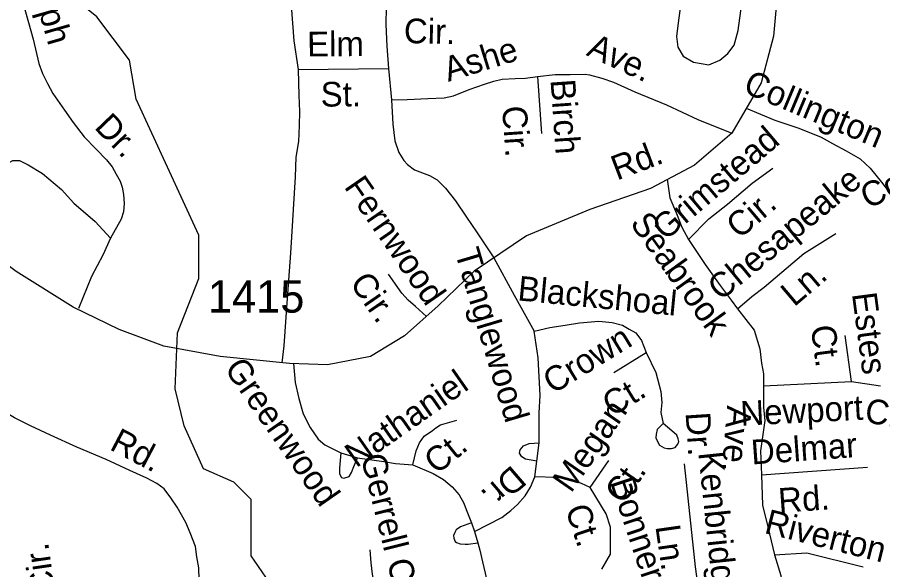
# Model space of a CAD drawing. Extents: x 2001466 to 2224147, y 644118 to 847247.
# Drawn here: x 2067100 to 2070435, y 733014 to 735142 of the extents above; entities that cross this region are included whole.
import ezdxf

# ---------------------------------------------------------------- set-up
doc = ezdxf.new("R2010")
doc.units = 0
for name, color, linetype in [('Exist Hydrographic Creek Single Shore', 7, 'Continuous'), ('Exist Road Non-System Type 51', 7, 'Continuous'), ('Exist Road Non-System Type 51 Label', 7, 'Continuous'), ('Exist Road Secondary Type 51 Attributed', 7, 'Continuous'), ('Exist Road Secondary Type 51 Label', 7, 'Continuous'), ('Exist Road Secondary Type 51 Number Label', 7, 'Continuous')]:
    doc.layers.add(name, color=color, linetype=linetype)

msp = doc.modelspace()

# ---------------------------------------------------------------- linework, layer by layer
at = {"layer": 'Exist Hydrographic Creek Single Shore'}
msp.add_lwpolyline([(2068078, 732636.9), (2068036, 732778.8), (2068094, 732863), (2068086, 732945.1), (2068001.9, 733068.3), (2068001.9, 733284.8), (2067935.1, 733351.8), (2067818, 733403.4), (2067743, 733569), (2067708.9, 733710.7), (2067716.9, 733927.1), (2067800, 734135.4), (2067800, 734302.7), (2067558, 734826.1), (2067532, 734977.5), (2067407.1, 735144.1), (2067172.9, 735332.6), (2067074.2, 735522.9)], dxfattribs=at)
at = {"layer": 'Exist Road Non-System Type 51'}
for p, q in [((2068183, 734941.4), (2068531.1, 734944.2)), ((2068531.1, 734944.2), (2068542.6, 734824)), ((2069104.5, 734914.5), (2069120, 734694.2)), ((2070314.2, 733739.2), (2070290.7, 733916.2)), ((2069399.2, 733774.4), (2069523.9, 733850.8)), ((2069976.2, 733722.5), (2070314.2, 733739.2)), ((2070314.2, 733739.2), (2070426.8, 733722.5)), ((2069102.5, 733432.4), (2069110.9, 733503.3)), ((2068346.9, 733464), (2068411.7, 733445.5)), ((2069094.2, 733371.8), (2069102.5, 733432.4)), ((2069308.3, 733331.5), (2069379.9, 733435)), ((2069967.9, 733380.2), (2070376.7, 733409.4)), ((2068850.4, 733195.4), (2068862.6, 733161.4)), ((2068862.6, 733161.4), (2068874.9, 733118.2))]:
    msp.add_line(p, q, dxfattribs=at)
for points in [[(2069765.6, 734958.7), (2069807.3, 734977), (2069838.5, 735003), (2069862, 735034.3), (2069877.6, 735091.6), (2069895.8, 735224.4), (2069921.9, 735331.2), (2069927.1, 735391.1), (2069924.5, 735443.2), (2069914, 735471.9), (2069885.4, 735497.9), (2069843.7, 735518.8), (2069815.1, 735524), (2069765.6, 735516.2), (2069726.6, 735487.5), (2069703.2, 735453.7), (2069684.9, 735388.5), (2069664.1, 735242.7), (2069648.5, 735130.7), (2069640.7, 735068.1), (2069645.9, 735026.5), (2069666.7, 734992.6), (2069705.8, 734969.1), (2069765.6, 734958.7)], [(2068140.5, 735404.3), (2068148.8, 735320.1), (2068156.1, 735187.9), (2068165.3, 735051.7), (2068183, 734941.4)], [(2067100.7, 735317.5), (2067122.2, 735195.1), (2067161.4, 735058.3), (2067183.4, 734963.8), (2067196.7, 734925.5), (2067215.9, 734887.1), (2067237.1, 734848.7), (2067281.8, 734783.8), (2067314.8, 734737.1), (2067357.7, 734682.2), (2067402.7, 734635.3), (2067443.9, 734592.5), (2067465.3, 734566), (2067480.7, 734537.7), (2067496.2, 734511.4), (2067503.7, 734487.2), (2067509.1, 734459.1), (2067512.4, 734425.1), (2067509.8, 734393.1), (2067500.1, 734364.4), (2067459, 734290.8)], [(2068521.9, 735180.4), (2068520.6, 735114.5), (2068524.8, 735030.4), (2068531.1, 734944.2)], [(2068183, 734941.4), (2068185, 734841.3), (2068187.7, 734779.3), (2068186.6, 734725.3), (2068183.3, 734663.3), (2068174.1, 734603.5), (2068170.5, 734527.6), (2068152.5, 734234), (2068138.6, 734042.2), (2068127.2, 733876.5), (2068119.2, 733811.6)], [(2069104.5, 734914.5), (2069172.6, 734921.1), (2069230.7, 734921.9), (2069288.7, 734922.8), (2069304.6, 734920.4), (2069352.4, 734907.5), (2069398.1, 734892.5), (2069479.3, 734854.9), (2069602.3, 734804.3), (2069723.1, 734747.9), (2069853.7, 734695.9)], [(2068542.6, 734824), (2068602.6, 734824.8), (2068682.7, 734829.1), (2068744.8, 734831.9), (2068780.9, 734839.1), (2068841.5, 734863.9), (2068899.9, 734884.7), (2068936.1, 734896), (2068968.3, 734903.3), (2069018.3, 734906.3), (2069058.4, 734907.5), (2069104.5, 734914.5)], [(2068542.6, 734824), (2068546.7, 734729.9), (2068555.4, 734665.7), (2068570.5, 734621.4), (2068589.9, 734591), (2068603.5, 734574.7), (2068631.1, 734554.2), (2068688.7, 734533), (2068718.3, 734516.4), (2068749.7, 734483.8), (2068788.7, 734435), (2068831.4, 734372.1), (2068870.2, 734315.3), (2068936.2, 734215.9)], [(2069909.4, 734791.5), (2070019, 734746.2), (2070111.4, 734714.5), (2070197.9, 734679.8), (2070241.2, 734655.3), (2070294.7, 734628.2), (2070348.1, 734597.1), (2070387.3, 734560.3), (2070430.2, 734507.4), (2070469.2, 734456.6), (2070505.9, 734391.8), (2070538.7, 734335.2), (2070559.8, 734292.7), (2070569.3, 734266.5), (2070576.8, 734240.4), (2070576, 734204.4)], [(2067004.3, 734230.6), (2067041.6, 734290.8), (2067044.5, 734308.5), (2067024, 734329.1), (2066891.7, 734420.3), (2066882.9, 734449.7), (2066894.6, 734476.1), (2066921.1, 734487.9), (2066938.7, 734499.7), (2066982.8, 734529.1), (2067053.4, 734573.2), (2067082.8, 734590.8), (2067109.2, 734590.8), (2067141.5, 734573.2), (2067197.4, 734540.8), (2067270.9, 734479.1), (2067317.9, 734426.1), (2067400.2, 734355.5), (2067459, 734290.8)], [(2069686.3, 734286), (2069765.5, 734365.3), (2069836.5, 734421.7), (2069932.4, 734503.1), (2070011.7, 734561.5)], [(2069605, 734518.2), (2069615.3, 734446.7), (2069640.4, 734386.2), (2069661.2, 734334), (2069686.3, 734286)], [(2067459, 734290.8), (2067429.6, 734226.1), (2067385.5, 734143.8), (2067336.1, 734020.6)], [(2069686.3, 734286), (2069750.9, 734190), (2069809.3, 734108.6), (2069851.1, 734052.2), (2069876.1, 734018.9)], [(2069876.1, 734018.9), (2069930.3, 734066.9), (2069978.3, 734102.3), (2070130.6, 734231.7), (2070254.7, 734308.9)], [(2068936.2, 734215.9), (2069015.3, 734072.3), (2069092.4, 733932.7)], [(2068677.6, 733989.2), (2068634.3, 734028.1), (2068606.9, 734052.7), (2068581.4, 734079.2), (2068530.9, 734152.2)], [(2069876.1, 734018.9), (2069939.1, 733937.4), (2069961.6, 733864.4), (2069967.9, 733810.1), (2069976.2, 733768.4), (2069976.2, 733722.5)], [(2069092.4, 733932.7), (2069152.7, 733947.5), (2069210.9, 733956.3), (2069267.1, 733965.2), (2069341.2, 733971.6), (2069393.1, 733966.6), (2069432.9, 733955.8), (2069458.6, 733941.2), (2069484.3, 733926.7), (2069505.1, 733896.7), (2069523.9, 733850.8)], [(2069110.9, 733503.3), (2069110.9, 733545.1), (2069110.9, 733618.1), (2069115, 733684.9), (2069106.7, 733831), (2069092.4, 733932.7)], [(2069523.9, 733850.8), (2069561.4, 733773.6), (2069580.2, 733700.6), (2069584.4, 733658.8), (2069580.2, 733619.2), (2069588.6, 733577.4)], [(2067800.8, 732977.1), (2067799.7, 733021.1), (2067792.6, 733063.3), (2067787.4, 733103.4), (2067766.5, 733155.8), (2067749.3, 733196.2), (2067716.5, 733254.8), (2067691.2, 733291.3), (2067665.9, 733325.9), (2067638.4, 733346.4), (2067598.8, 733367.2), (2067533.4, 733396.6), (2067442.2, 733438.4), (2067329.2, 733486.8), (2067228.2, 733532.8), (2067150.9, 733568.4), (2067089.5, 733599.7), (2067010.5, 733645.3), (2066929.5, 733694.9), (2066856.4, 733738.4), (2066753.9, 733812.5)], [(2068164.8, 733808.1), (2068170.3, 733735.6), (2068185.1, 733673.3), (2068201.9, 733614.9), (2068228.8, 733562.4), (2068259.9, 733517.7), (2068285.4, 733495.2), (2068346.9, 733464)], [(2069976.2, 733722.5), (2069976.2, 733639), (2069980.4, 733588.9), (2069963.7, 733472), (2069967.9, 733380.2)], [(2068624.8, 733417.8), (2068637.3, 733472), (2068649.9, 733503.3), (2068668.6, 733528.4), (2068700.6, 733550.7), (2068712.8, 733560.5), (2068731, 733572.1), (2068793.4, 733590.8)], [(2069588.6, 733577.4), (2069566.1, 733553.9), (2069561.7, 733536), (2069561.4, 733522), (2069567.1, 733507.9), (2069574.9, 733493.7), (2069592.6, 733483.3), (2069604.6, 733481.1), (2069620.6, 733480.8), (2069634.7, 733484.5), (2069644.9, 733498.3), (2069649.1, 733508.2), (2069647.4, 733518.2), (2069641.6, 733532.3), (2069622, 733548.7), (2069588.6, 733577.4)], [(2069102.5, 733432.4), (2069058.7, 733440.7), (2069044.1, 733449.1), (2069035.8, 733463.7), (2069037.9, 733476.2), (2069050.4, 733490.8), (2069072.9, 733500.9), (2069110.9, 733503.3)], [(2068346.9, 733464), (2068341.2, 733405.8), (2068341.2, 733383.7), (2068350, 733369.9), (2068358.9, 733367.2), (2068379.5, 733372.7), (2068388.3, 733389.2), (2068397.1, 733411.3), (2068411.7, 733445.5)], [(2068411.7, 733445.5), (2068512.1, 733430.6), (2068558, 733423.6), (2068624.8, 733417.8)], [(2069728.1, 732723.8), (2069748.8, 732749.9), (2069742.6, 732783.3), (2069740.5, 732831.3), (2069732.2, 732893.9), (2069713.4, 733025.4), (2069671.7, 733421.9)], [(2068624.8, 733417.8), (2068703.2, 733384.7), (2068742.7, 733361.8), (2068776.1, 733333.2), (2068803.5, 733302.6), (2068820.9, 733270.2), (2068830.4, 733246), (2068850.4, 733195.4)], [(2068862.6, 733161.4), (2068966.9, 733215.3), (2069002.4, 733242.4), (2069027.4, 733265.4), (2069056.6, 733298.8), (2069077.5, 733332.2), (2069094.2, 733371.8)], [(2069308.3, 733331.5), (2069274.2, 733346.7), (2069248.6, 733355.5), (2069212.8, 733364.2), (2069174.9, 733369), (2069094.2, 733371.8)], [(2069967.9, 733380.2), (2069972, 733263.3), (2069992.9, 733179.8), (2070017.9, 733071.3)], [(2069352.8, 733016), (2069386.2, 733074.4), (2069386.2, 733132.9), (2069386.2, 733178.8), (2069369.5, 733228.9), (2069308.3, 733331.5)], [(2068850.4, 733195.4), (2068807.7, 733179.4), (2068791.6, 733168.4), (2068785.7, 733157.3), (2068781.3, 733146.3), (2068782.7, 733135.3), (2068787.1, 733122.8), (2068793, 733118.7), (2068806.3, 733114.6), (2068825.4, 733113.2), (2068837.2, 733113.2), (2068874.9, 733118.2)], [(2068874.9, 733118.2), (2068883.1, 733089), (2068892.2, 733044.8), (2068903.3, 733000.5), (2068916.1, 732942.3), (2068936.2, 732872)], [(2068458.9, 733091.1), (2068461.9, 733041.4), (2068467.8, 732997.2), (2068473.7, 732966.9), (2068494.3, 732925.4)], [(2070017.9, 733071.3), (2070143.1, 733079.7), (2070360, 733025.4)], [(2070017.9, 733071.3), (2070043, 732992), (2070061.7, 732864.7), (2070055.5, 732785.4)]]:
    msp.add_lwpolyline(points, dxfattribs=at)
at = {"layer": 'Exist Road Secondary Type 51 Attributed'}
msp.add_lwpolyline([(2070037.1, 735323.1), (2070014.6, 735068.7), (2069966.3, 734889.2), (2069853.7, 734695.9), (2069710.4, 734571.9), (2069539.9, 734482.5), (2069306.5, 734402), (2069061.9, 734300.6), (2068860.8, 734163.7), (2068722.4, 734030.8), (2068592.1, 733914.9), (2068461.7, 733836), (2068296, 733803.8), (2068149.5, 733808.6), (2067882.4, 733835.2), (2067665.2, 733875.4), (2067493, 733939.9), (2067316, 734025.2), (2067095.5, 734162.9), (2066789.8, 734389.9), (2066120.4, 734881.9), (2065766.3, 735138), (2065346.3, 735423.8)], dxfattribs=at)

# ---------------------------------------------------------------- texts
at = {"layer": 'Exist Road Non-System Type 51 Label'}
for s, rotation, p in [('Ralph', 285.9898, (2067129.5, 735348.1)), ('Cir.', 358.828, (2068589.2, 735042.8)), ('Elm', 0.4742, (2068217.3, 734990.9)), ('Ave.', 335.1252, (2069289.3, 734997.2)), ('Ashe', 17.263, (2068760.7, 734893)), ('Collington', 337.2876, (2069892.5, 734854.6)), (' St.', 0.4742, (2068234.3, 734797.6)), ('Birch', 274.0221, (2069154.8, 734900.8)), ('Cir.', 274.0221, (2068968.1, 734798.2)), ('Dr.', 313.8271, (2067393.6, 734715.9)), ('Collington Dr.', 24.5064, (2070376.8, 734402.9)), ('Grimstead', 40.3064, (2069597.6, 734278.8)), ('Chesapeake', 39.4684, (2069810.4, 734047)), ('Fernwood', 304.6665, (2068357.1, 734488.9)), ('Cir.', 40.3064, (2069882.7, 734285.1)), ('Seabrook', 305.6625, (2069458.8, 734348.5)), ('Tanglewood', 286.5828, (2068785.6, 734237.4)), ('Cir.', 304.6665, (2068378.6, 734118.9)), ('Ln.', 40.3563, (2070093.6, 734024.4)), ('Blackshoal', 354.4289, (2069025.6, 734051.9)), ('Estes', 277.548, (2070316.4, 734077)), ('Ct.', 277.548, (2070157.4, 733951)), ('Crown', 31.4881, (2069163.7, 733688.7)), ('Greenwood', 304.8527, (2067895.4, 733788.9)), ('Nathaniel', 34.9631, (2068406, 733404.8)), ('Ct.', 31.4881, (2069392.3, 733601.1)), ('Megan', 55.329, (2069234, 733306.7)), ('Newport', 2.8285, (2069888.7, 733568.7)), ('Cir.', 351.5691, (2070362.5, 733581.8)), ('Ave.', 265.2726, (2069835.7, 733647.9)), ('Dr.', 273.7693, (2069675.2, 733618.6)), ('Rd.', 332.2616, (2067451.8, 733479.3)), ('Ct.', 38.6297, (2068716.1, 733378.5)), ('Delmar', 4.0878, (2069930.8, 733419.4)), ('Gerrell Ct.', 284.0194, (2068423.1, 733449.3)), ('Kenbridge', 276.006, (2069724.1, 733465.1)), ('Dr.', 220.6827, (2069007.5, 733420.7)), ('Ct.', 55.329, (2069435.9, 733262.5)), ('Bonner', 288.4259, (2069383.4, 733352.8)), ('Rd.', 4.0878, (2070035.9, 733233)), ('Ct.', 288.4259, (2069210.9, 733248.7)), ('Riverton', 345.9569, (2069975, 733156.3)), ('Ln.', 278.1258, (2069559, 733181.4)), ('Cir.', 98.2965, (2067247.1, 732926.5))]:
    msp.add_text(s, height=95, rotation=rotation, dxfattribs=at).set_placement(p)
at = {"layer": 'Exist Road Secondary Type 51 Label'}
msp.add_text('Rd.', height=95, rotation=20.8208, dxfattribs=at).set_placement((2069411.1, 734512.8))
at = {"layer": 'Exist Road Secondary Type 51 Number Label'}
msp.add_text('1415', height=125, dxfattribs=at).set_placement((2067834.6, 734004.4))

doc.saveas('drawing.dxf')
